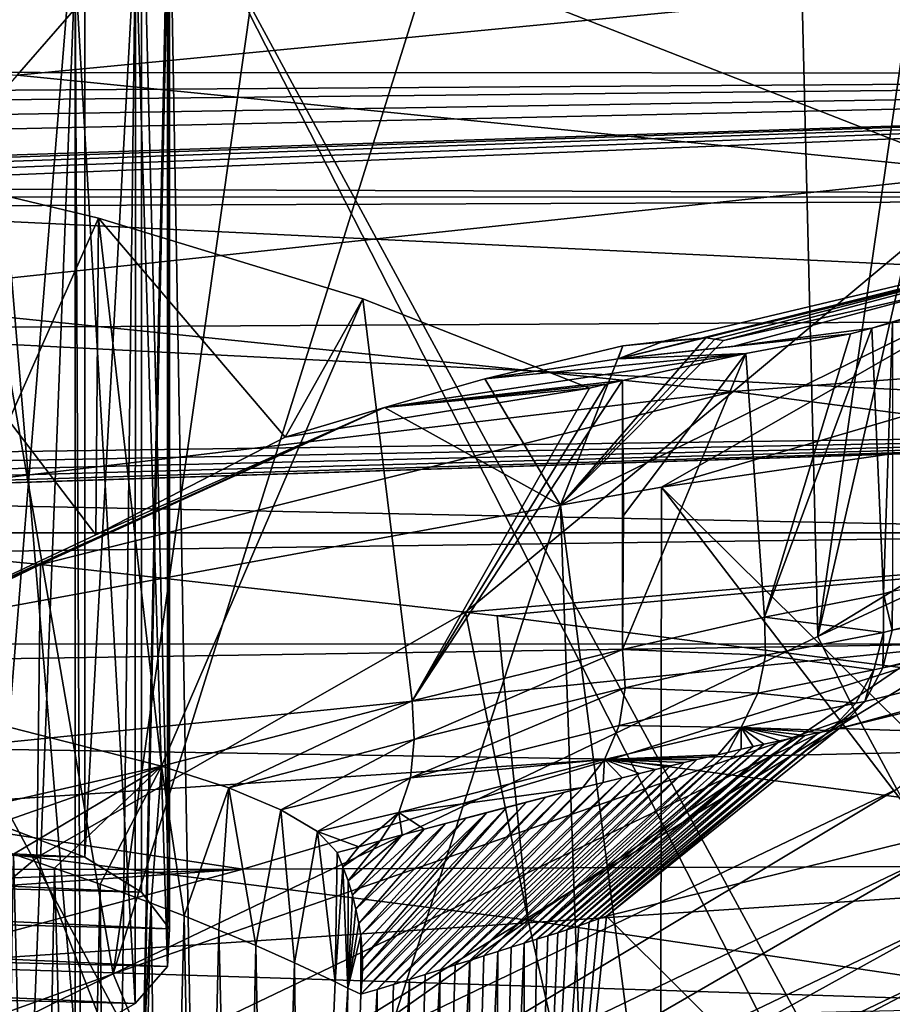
# Model space of a CAD drawing. Header units: metres. Extents: x -150 to 310, y -128 to 84.
# Tile 410 of 465: x 256.67 to 258.65, y 29.82 to 32.05. Entities that reach past the tile are written whole.
import ezdxf

# ---------------------------------------------------------------- set-up
doc = ezdxf.new("R2010")
doc.units = ezdxf.units.M
doc.layers.add('solid_26009703_SW0001_01', color=7, linetype='CONTINUOUS')

msp = doc.modelspace()

# ---------------------------------------------------------------- linework, layer by layer
at = {"layer": 'solid_26009703_SW0001_01'}
for points in [[(258.482086, 30.649908, 20), (259.217865, 35.738667, 20), (259.916565, 36.894657, 20)], [(258.482086, 30.649908, 20), (259.916565, 36.894657, 20), (259.997284, 31.571125, 20)], [(258.482086, 30.649908, 20), (258.382843, 34.672512, 20), (259.217865, 35.738667, 20)], [(256.882965, 29.884733, 20), (257.426453, 33.716602, 20), (258.382843, 34.672512, 20)], [(256.882965, 29.884733, 20), (258.382843, 34.672512, 20), (258.482086, 30.649908, 20)], [(256.882965, 29.884733, 20), (256.363159, 32.883347, 20), (257.426453, 33.716602, 20)], [(273.054352, 31.368559, 153.309128), (257.010559, 32.41946, 148.86351), (285.633423, 33.142666, 145.804123)], [(255.216049, 29.28145, 20), (256.363159, 32.883347, 20), (256.882965, 29.884733, 20)], [(256.62796, 30.221779, 147.293137), (256.627686, 32.654808, 147.867905), (256.818268, 32.582169, 148.175186)], [(236.491516, 32.621136, 121.817169), (237.731339, 31.926632, 119.154434), (263.508392, 32.621086, 121.816956)], [(245.377609, 32.015484, 119.473335), (263.508392, 32.621086, 121.816956), (237.731339, 31.926632, 119.154434)], [(254.622391, 32.015484, 119.473335), (263.508392, 32.621086, 121.816956), (245.377609, 32.015484, 119.473335)], [(253.940369, 31.931129, 119.170441), (262.268463, 31.926523, 119.154045), (263.508392, 32.621086, 121.816956)], [(254.622391, 32.015484, 119.473335), (253.940369, 31.931129, 119.170441), (263.508392, 32.621086, 121.816956)], [(256.62796, 30.221779, 147.293137), (256.818268, 32.582169, 148.175186), (256.81839, 30.149157, 147.600342)], [(256.81839, 30.149157, 147.600342), (256.818268, 32.582169, 148.175186), (256.94751, 32.502415, 148.512573)], [(256.81839, 30.149157, 147.600342), (256.94751, 32.502415, 148.512573), (256.94751, 30.069473, 147.937424)], [(257.010498, 29.986546, 148.288239), (256.94751, 32.502415, 148.512573), (257.010559, 32.41946, 148.86351)], [(256.94751, 30.069473, 147.937424), (256.94751, 32.502415, 148.512573), (257.010498, 29.986546, 148.288239)], [(256.665192, 31.923407, 238.463242), (257.099823, 32.423683, 237.122009), (254.444, 32.081604, 238.16832)], [(259.463348, 32.193455, 237.547653), (257.099823, 32.423683, 237.122009), (256.665192, 31.923407, 238.463242)], [(257.010559, 32.41946, 148.86351), (257.156219, 24.16629, 183.776871), (256.835052, 24.208948, 183.596405)], [(257.010559, 32.41946, 148.86351), (256.835052, 24.208948, 183.596405), (257.006409, 32.333958, 149.225204)], [(257.010498, 29.986546, 148.288239), (257.010559, 32.41946, 148.86351), (257.006409, 32.333958, 149.225204)], [(257.010559, 32.41946, 148.86351), (260.113007, 26.333973, 174.606918), (257.156219, 24.16629, 183.776871)], [(257.010559, 32.41946, 148.86351), (260.267944, 26.411697, 174.278122), (260.113007, 26.333973, 174.606918)], [(257.010559, 32.41946, 148.86351), (266.267944, 28.802444, 164.164551), (260.267944, 26.411697, 174.278122)], [(272.267944, 31.193192, 154.05098), (266.267944, 28.802444, 164.164551), (257.010559, 32.41946, 148.86351)], [(272.483063, 31.262924, 153.755997), (272.267944, 31.193192, 154.05098), (257.010559, 32.41946, 148.86351)], [(272.746033, 31.321512, 153.508148), (272.483063, 31.262924, 153.755997), (257.010559, 32.41946, 148.86351)], [(273.054352, 31.368559, 153.309128), (272.746033, 31.321512, 153.508148), (257.010559, 32.41946, 148.86351)], [(256.933167, 32.250122, 149.579849), (257.006409, 32.333958, 149.225204), (256.835052, 24.208948, 183.596405)], [(257.006409, 29.901009, 148.650085), (257.006409, 32.333958, 149.225204), (256.933167, 32.250122, 149.579849)], [(257.010498, 29.986546, 148.288239), (257.006409, 32.333958, 149.225204), (257.006409, 29.901009, 148.650085)], [(256.796539, 32.171997, 149.910355), (256.933167, 32.250122, 149.579849), (256.835052, 24.208948, 183.596405)], [(256.933105, 29.817146, 149.004852), (256.933167, 32.250122, 149.579849), (256.796539, 32.171997, 149.910355)], [(256.933105, 29.817146, 149.004852), (257.006409, 29.901009, 148.650085), (256.933167, 32.250122, 149.579849)], [(258.883972, 31.701975, 238.87619), (259.463348, 32.193455, 237.547653), (256.665192, 31.923407, 238.463242)], [(256.796539, 32.171997, 149.910355), (256.835052, 24.208948, 183.596405), (256.487549, 24.237047, 183.477539)], [(256.598053, 32.100166, 150.214218), (256.796539, 32.171997, 149.910355), (256.487549, 24.237047, 183.477539)], [(256.796539, 29.739042, 149.335251), (256.796539, 32.171997, 149.910355), (256.598053, 32.100166, 150.214218)], [(256.933105, 29.817146, 149.004852), (256.796539, 32.171997, 149.910355), (256.796539, 29.739042, 149.335251)], [(256.796539, 29.739042, 149.335251), (256.598053, 32.100166, 150.214218), (256.598236, 29.667276, 149.63884)], [(252.5, 31.709408, 118.397293), (255.649994, 31.709408, 118.397293), (262.268463, 31.926523, 119.154045)], [(252.5, 31.767073, 118.595306), (252.5, 31.709408, 118.397293), (262.268463, 31.926523, 119.154045)], [(252.5, 31.824177, 118.79348), (252.5, 31.767073, 118.595306), (262.268463, 31.926523, 119.154045)], [(253.227249, 31.866459, 118.941589), (252.5, 31.824177, 118.79348), (262.268463, 31.926523, 119.154045)], [(253.940369, 31.931129, 119.170441), (253.227249, 31.866459, 118.941589), (262.268463, 31.926523, 119.154045)], [(255.649994, 31.709408, 118.397293), (255.727646, 31.706539, 118.387482), (262.268463, 31.926523, 119.154045)], [(255.727646, 31.706539, 118.387482), (255.800064, 31.698095, 118.358688), (262.268463, 31.926523, 119.154045)], [(255.800064, 31.698095, 118.358688), (255.863083, 31.684402, 118.312073), (262.268463, 31.926523, 119.154045)], [(255.863083, 31.684402, 118.312073), (255.910278, 31.666889, 118.252602), (262.268463, 31.926523, 119.154045)], [(255.910278, 31.666889, 118.252602), (261.726715, 31.647177, 118.185898), (262.268463, 31.926523, 119.154045)], [(258.883972, 31.701975, 238.87619), (256.665192, 31.923407, 238.463242), (256.219482, 31.417496, 239.797455)], [(256.849274, 31.599306, 120.959908), (256.368622, 30.51491, 120.196709), (256.17157, 31.761906, 120.379105)], [(256.843353, 30.880463, 123.527596), (256.849274, 31.599306, 120.959908), (256.17157, 31.761906, 120.379105)], [(256.397827, 30.672058, 124.272003), (256.843353, 30.880463, 123.527596), (256.17157, 31.761906, 120.379105)], [(258.289825, 31.206028, 240.193741), (258.883972, 31.701975, 238.87619), (256.219482, 31.417496, 239.797455)], [(261.099487, 31.417391, 239.407166), (258.883972, 31.701975, 238.87619), (258.289825, 31.206028, 240.193741)], [(259.458557, 31.634647, 128.278214), (259.7099, 31.687027, 128.18071), (258.028717, 31.280218, 123.820633)], [(258.29245, 31.308563, 123.719711), (258.028717, 31.280218, 123.820633), (259.7099, 31.687027, 128.18071)], [(258.29245, 31.308563, 123.719711), (259.7099, 31.687027, 128.18071), (258.604858, 31.349627, 123.751083)], [(259.7099, 31.687027, 128.18071), (258.651306, 31.362104, 123.884834), (258.604858, 31.349627, 123.751083)], [(255.910278, 31.666889, 118.252602), (255.939865, 31.646519, 118.183701), (261.726715, 31.647177, 118.185898)], [(255.939865, 31.646519, 118.183701), (255.949997, 31.624529, 118.10955), (261.726715, 31.647177, 118.185898)], [(255.949997, 31.624529, 118.10955), (261.106964, 31.376841, 117.293686), (261.726715, 31.647177, 118.185898)], [(258.132446, 31.319828, 124.681427), (259.458557, 31.634647, 128.278214), (258.028717, 31.280218, 123.820633)], [(258.132446, 31.319828, 124.681427), (258.227997, 31.327274, 125.482361), (259.458557, 31.634647, 128.278214)], [(259.458557, 31.634647, 128.278214), (258.227997, 31.327274, 125.482361), (258.248322, 31.324137, 125.629089)], [(259.458557, 31.634647, 128.278214), (258.248322, 31.324137, 125.629089), (258.267944, 31.321594, 125.774094)], [(259.458557, 31.634647, 128.278214), (258.267944, 31.321594, 125.774094), (258.997742, 31.487143, 127.764839)], [(255.949997, 31.624529, 118.10955), (255.949997, 31.348009, 117.20089), (261.106964, 31.376841, 117.293686)], [(256.849274, 31.599306, 120.959908), (256.992371, 30.35578, 120.765114), (256.368622, 30.51491, 120.196709)], [(256.843353, 30.880463, 123.527596), (257.272949, 31.102152, 122.735725), (256.849274, 31.599306, 120.959908)], [(257.449249, 31.415821, 121.615311), (256.992371, 30.35578, 120.765114), (256.849274, 31.599306, 120.959908)], [(257.272949, 31.102152, 122.735725), (257.449249, 31.415821, 121.615311), (256.849274, 31.599306, 120.959908)], [(258.482086, 30.649908, 20), (259.997284, 31.571125, 20), (260.097198, 31.397619, 20.02235)], [(257.898254, 30.947905, 128.255234), (258.127258, 30.988379, 128.862793), (258.997742, 31.487143, 127.764839)], [(257.898254, 30.947905, 128.255234), (258.997742, 31.487143, 127.764839), (258.267944, 31.321594, 125.774094)], [(258.127258, 30.988379, 128.862793), (259.352814, 31.347755, 130.610214), (258.997742, 31.487143, 127.764839)], [(258.289825, 31.206028, 240.193741), (256.219482, 31.417496, 239.797455), (255.760406, 30.905994, 241.123901)], [(257.449249, 31.415821, 121.615311), (257.56134, 30.503792, 121.51313), (256.992371, 30.35578, 120.765114)], [(257.272949, 31.102152, 122.735725), (257.96402, 31.213549, 122.337822), (257.449249, 31.415821, 121.615311)], [(257.96402, 31.213549, 122.337822), (257.56134, 30.503792, 121.51313), (257.449249, 31.415821, 121.615311)], [(260.357086, 30.934246, 240.703278), (261.099487, 31.417391, 239.407166), (258.289825, 31.206028, 240.193741)], [(258.482086, 30.649908, 20), (260.097198, 31.397619, 20.02235), (258.570648, 30.471165, 20.02235)], [(258.570648, 30.471165, 20.02235), (260.097198, 31.397619, 20.02235), (258.661377, 30.303528, 20.088856)], [(255.949997, 31.348009, 117.20089), (260.419891, 31.121006, 116.485008), (261.106964, 31.376841, 117.293686)], [(255.949997, 31.348009, 117.20089), (255.949997, 31.059605, 116.295654), (260.419891, 31.121006, 116.485008)], [(258.127258, 30.988379, 128.862793), (259.709412, 31.217634, 133.04631), (259.352814, 31.347755, 130.610214)], [(258.29245, 31.308563, 123.719711), (258.604858, 31.349627, 123.751083), (258.556396, 31.336939, 123.618073)], [(258.604858, 31.349627, 123.751083), (258.631592, 30.746979, 123.65654), (258.36084, 30.693741, 122.968346)], [(258.556396, 31.336939, 123.618073), (258.604858, 31.349627, 123.751083), (258.36084, 30.693741, 122.968346)], [(258.604858, 31.349627, 123.751083), (258.651306, 31.362104, 123.884834), (258.631592, 30.746979, 123.65654)], [(258.651306, 31.362104, 123.884834), (258.651306, 30.752394, 123.714142), (258.631592, 30.746979, 123.65654)], [(258.248322, 31.324137, 125.629089), (258.227997, 31.327274, 125.482361), (257.898254, 30.947905, 128.255234)], [(258.227997, 31.327274, 125.482361), (258.039337, 31.309055, 124.612183), (257.898254, 30.947905, 128.255234)], [(258.248322, 31.324137, 125.629089), (257.898254, 30.947905, 128.255234), (258.267944, 31.321594, 125.774094)], [(258.028717, 31.280218, 123.820633), (258.556396, 31.336939, 123.618073), (258.318451, 31.291775, 123.043106)], [(258.29245, 31.308563, 123.719711), (258.556396, 31.336939, 123.618073), (258.028717, 31.280218, 123.820633)], [(258.132446, 31.319828, 124.681427), (258.039337, 31.309055, 124.612183), (258.227997, 31.327274, 125.482361)], [(258.318451, 31.291775, 123.043106), (258.556396, 31.336939, 123.618073), (258.36084, 30.693741, 122.968346)], [(258.028717, 31.280218, 123.820633), (257.726471, 31.234617, 123.692253), (258.039337, 31.309055, 124.612183)], [(258.039337, 31.309055, 124.612183), (257.726471, 31.234617, 123.692253), (257.898254, 30.947905, 128.255234)], [(258.132446, 31.319828, 124.681427), (258.028717, 31.280218, 123.820633), (258.039337, 31.309055, 124.612183)], [(257.498779, 31.169559, 123.179398), (258.318451, 31.291775, 123.043106), (258.038849, 31.230732, 122.475075)], [(257.726471, 31.234617, 123.692253), (258.318451, 31.291775, 123.043106), (257.498779, 31.169559, 123.179398)], [(258.028717, 31.280218, 123.820633), (258.318451, 31.291775, 123.043106), (257.726471, 31.234617, 123.692253)], [(258.318451, 31.291775, 123.043106), (258.038849, 30.620655, 122.304276), (258.040802, 30.924772, 122.392952)], [(258.318451, 31.291775, 123.043106), (258.36084, 30.693741, 122.968346), (258.038849, 30.620655, 122.304276)], [(258.318451, 31.291775, 123.043106), (258.040802, 30.924772, 122.392952), (258.038849, 31.230732, 122.475075)], [(257.726471, 31.234617, 123.692253), (257.498779, 31.169559, 123.179398), (257.898254, 30.947905, 128.255234)], [(257.498779, 31.169559, 123.179398), (258.038849, 31.230732, 122.475075), (258.00177, 31.222244, 122.406319)], [(258.038849, 31.230732, 122.475075), (258.038849, 30.620655, 122.304276), (257.56134, 30.503792, 121.51313)], [(258.00177, 31.222244, 122.406319), (258.038849, 31.230732, 122.475075), (257.56134, 30.503792, 121.51313)], [(258.038849, 31.230732, 122.475075), (258.040802, 30.924772, 122.392952), (258.038849, 30.620655, 122.304276)], [(257.498779, 31.169559, 123.179398), (257.96402, 31.213549, 122.337822), (257.272949, 31.102152, 122.735725)], [(257.498779, 31.169559, 123.179398), (258.00177, 31.222244, 122.406319), (257.96402, 31.213549, 122.337822)], [(258.00177, 31.222244, 122.406319), (257.56134, 30.503792, 121.51313), (257.96402, 31.213549, 122.337822)], [(258.127258, 30.988379, 128.862793), (259.709412, 29.422499, 132.543747), (259.709412, 31.217634, 133.04631)], [(256.717987, 30.813271, 241.297714), (258.289825, 31.206028, 240.193741), (255.760406, 30.905994, 241.123901)], [(256.717987, 30.813271, 241.297714), (257.682281, 30.705444, 241.499878), (258.289825, 31.206028, 240.193741)], [(260.357086, 30.934246, 240.703278), (258.289825, 31.206028, 240.193741), (257.682281, 30.705444, 241.499878)], [(257.498779, 31.169559, 123.179398), (256.843353, 30.880463, 123.527596), (256.397827, 30.672058, 124.272003)], [(257.498779, 31.169559, 123.179398), (256.397827, 30.672058, 124.272003), (256.415955, 30.675394, 124.319626)], [(257.498779, 31.169559, 123.179398), (256.415955, 30.675394, 124.319626), (257.898254, 30.947905, 128.255234)], [(257.498779, 31.169559, 123.179398), (257.272949, 31.102152, 122.735725), (256.843353, 30.880463, 123.527596)], [(255.649994, 30.966089, 116.010605), (259.676178, 30.885269, 115.76738), (260.419891, 31.121006, 116.485008)], [(255.727646, 30.969297, 116.020309), (255.649994, 30.966089, 116.010605), (260.419891, 31.121006, 116.485008)], [(255.800064, 30.978699, 116.048805), (255.727646, 30.969297, 116.020309), (260.419891, 31.121006, 116.485008)], [(255.862244, 30.993637, 116.094162), (255.800064, 30.978699, 116.048805), (260.419891, 31.121006, 116.485008)], [(255.909927, 31.01306, 116.153275), (255.862244, 30.993637, 116.094162), (260.419891, 31.121006, 116.485008)], [(255.939865, 31.035603, 116.22213), (255.909927, 31.01306, 116.153275), (260.419891, 31.121006, 116.485008)], [(255.949997, 31.059605, 116.295654), (255.939865, 31.035603, 116.22213), (260.419891, 31.121006, 116.485008)], [(260.273987, 31.064003, 128.057465), (258.651154, 30.664164, 123.721748), (258.651306, 30.752394, 123.714142)], [(260.273987, 31.064003, 128.057465), (260.252594, 30.97699, 128.072617), (258.651154, 30.664164, 123.721748)], [(257.898254, 30.947905, 128.255234), (258.124725, 29.197266, 128.354813), (258.127258, 30.988379, 128.862793)], [(258.127258, 30.988379, 128.862793), (258.124725, 29.197266, 128.354813), (259.359924, 29.379143, 131.621689)], [(258.127258, 30.988379, 128.862793), (259.359924, 29.379143, 131.621689), (259.709412, 29.422499, 132.543747)], [(255.649994, 30.966089, 116.010605), (240.323822, 30.885269, 115.76738), (259.676178, 30.885269, 115.76738)], [(260.252594, 30.97699, 128.072617), (258.629944, 30.578949, 123.736862), (258.651154, 30.664164, 123.721748)], [(260.252594, 30.97699, 128.072617), (260.210693, 30.899448, 128.094681), (258.629944, 30.578949, 123.736862)], [(257.898254, 30.947905, 128.255234), (256.415955, 30.675394, 124.319626), (257.286041, 29.058058, 126.132187)], [(257.898254, 30.947905, 128.255234), (257.286041, 29.058058, 126.132187), (257.960815, 29.170128, 127.920464)], [(257.898254, 30.947905, 128.255234), (257.960815, 29.170128, 127.920464), (258.124725, 29.197266, 128.354813)], [(257.754486, 30.696787, 241.516113), (260.357086, 30.934246, 240.703278), (257.682281, 30.705444, 241.499878)], [(257.754486, 30.696787, 241.516113), (258.670074, 30.579916, 241.735275), (260.357086, 30.934246, 240.703278)], [(255.592606, 30.268791, 242.721451), (256.717987, 30.813271, 241.297714), (255.760406, 30.905994, 241.123901)], [(260.210693, 30.899448, 128.094681), (258.530792, 30.440907, 123.783401), (258.588837, 30.502787, 123.758064)], [(260.210693, 30.899448, 128.094681), (260.1539, 30.838484, 128.122604), (258.530792, 30.440907, 123.783401)], [(260.210693, 30.899448, 128.094681), (258.588837, 30.502787, 123.758064), (258.629944, 30.578949, 123.736862)], [(241.15773, 30.631981, 115.105293), (259.676178, 30.885269, 115.76738), (240.323822, 30.885269, 115.76738)], [(241.15773, 30.631981, 115.105293), (258.846863, 30.63328, 115.108299), (259.676178, 30.885269, 115.76738)], [(260.1539, 30.838484, 128.122604), (259.588379, 30.406532, 128.188644), (258.530792, 30.440907, 123.783401)], [(255.592606, 30.268791, 242.721451), (256.709229, 30.148329, 242.946579), (256.717987, 30.813271, 241.297714)], [(256.709229, 30.148329, 242.946579), (257.682281, 30.705444, 241.499878), (256.717987, 30.813271, 241.297714)], [(258.630981, 30.659128, 123.663498), (258.36084, 30.693741, 122.968346), (258.631592, 30.746979, 123.65654)], [(258.651154, 30.664164, 123.721748), (258.630981, 30.659128, 123.663498), (258.631592, 30.746979, 123.65654)], [(258.651154, 30.664164, 123.721748), (258.631592, 30.746979, 123.65654), (258.651306, 30.752394, 123.714142)], [(256.709229, 30.148329, 242.946579), (257.824768, 30.006001, 243.212646), (257.682281, 30.705444, 241.499878)], [(257.824768, 30.006001, 243.212646), (257.754486, 30.696787, 241.516113), (257.682281, 30.705444, 241.499878)], [(257.824768, 30.006001, 243.212646), (258.670074, 30.579916, 241.735275), (257.754486, 30.696787, 241.516113)], [(256.415955, 30.675394, 124.319626), (256.552765, 28.934647, 124.188507), (257.286041, 29.058058, 126.132187)], [(258.363525, 30.607319, 122.976532), (258.038849, 30.620655, 122.304276), (258.36084, 30.693741, 122.968346)], [(258.363525, 30.607319, 122.976532), (258.36084, 30.693741, 122.968346), (258.630981, 30.659128, 123.663498)], [(256.882965, 29.884733, 20), (258.482086, 30.649908, 20), (258.570648, 30.471165, 20.02235)], [(258.363525, 30.607319, 122.976532), (258.630981, 30.659128, 123.663498), (258.609406, 30.574316, 123.677498)], [(258.629944, 30.578949, 123.736862), (258.609406, 30.574316, 123.677498), (258.630981, 30.659128, 123.663498)], [(258.651154, 30.664164, 123.721748), (258.629944, 30.578949, 123.736862), (258.630981, 30.659128, 123.663498)], [(243.48671, 30.39809, 114.610138), (258.846863, 30.63328, 115.108299), (241.15773, 30.631981, 115.105293)], [(256.501648, 30.395742, 114.605568), (258.846863, 30.63328, 115.108299), (243.48671, 30.39809, 114.610138)], [(256.501648, 30.395742, 114.605568), (258.014282, 30.371899, 114.559555), (258.846863, 30.63328, 115.108299)], [(258.846863, 30.63328, 115.108299), (258.014282, 30.371899, 114.559555), (260.359131, 30.423439, 114.659912)], [(257.56134, 30.503792, 121.51313), (258.038849, 30.620655, 122.304276), (257.565948, 30.41626, 121.514)], [(258.038849, 30.620655, 122.304276), (258.044739, 30.533354, 122.313515), (257.565948, 30.41626, 121.514)], [(258.363525, 30.607319, 122.976532), (258.044739, 30.533354, 122.313515), (258.038849, 30.620655, 122.304276)], [(258.345642, 30.521107, 122.993729), (258.044739, 30.533354, 122.313515), (258.363525, 30.607319, 122.976532)], [(258.345642, 30.521107, 122.993729), (258.363525, 30.607319, 122.976532), (258.609406, 30.574316, 123.677498)], [(257.824768, 30.006001, 243.212646), (258.939087, 29.841827, 243.519653), (258.670074, 30.579916, 241.735275)], [(258.345642, 30.521107, 122.993729), (258.609406, 30.574316, 123.677498), (258.568207, 30.498482, 123.697639)], [(258.588837, 30.502787, 123.758064), (258.568207, 30.498482, 123.697639), (258.609406, 30.574316, 123.677498)], [(258.629944, 30.578949, 123.736862), (258.588837, 30.502787, 123.758064), (258.609406, 30.574316, 123.677498)], [(258.044739, 30.533354, 122.313515), (257.55777, 30.329378, 121.536247), (257.565948, 30.41626, 121.514)], [(258.044739, 30.533354, 122.313515), (258.030914, 30.448143, 122.332901), (257.55777, 30.329378, 121.536247)], [(258.345642, 30.521107, 122.993729), (258.030914, 30.448143, 122.332901), (258.044739, 30.533354, 122.313515)], [(258.307953, 30.443615, 123.018646), (258.030914, 30.448143, 122.332901), (258.345642, 30.521107, 122.993729)], [(258.307953, 30.443615, 123.018646), (258.345642, 30.521107, 122.993729), (258.568207, 30.498482, 123.697639)], [(256.433777, 30.226992, 121.225143), (256.368622, 30.51491, 120.196709), (256.992371, 30.35578, 120.765114)], [(257.56134, 30.503792, 121.51313), (257.145172, 30.306253, 120.942024), (256.992371, 30.35578, 120.765114)], [(257.56134, 30.503792, 121.51313), (257.565948, 30.41626, 121.514), (257.145172, 30.306253, 120.942024)], [(258.307953, 30.443615, 123.018646), (258.568207, 30.498482, 123.697639), (258.510376, 30.436781, 123.722473)], [(258.588837, 30.502787, 123.758064), (258.510376, 30.436781, 123.722473), (258.568207, 30.498482, 123.697639)], [(258.588837, 30.502787, 123.758064), (258.530792, 30.440907, 123.783401), (258.510376, 30.436781, 123.722473)], [(256.882965, 29.884733, 20), (258.570648, 30.471165, 20.02235), (256.9599, 29.700359, 20.02235)], [(256.9599, 29.700359, 20.02235), (258.570648, 30.471165, 20.02235), (257.033569, 29.524565, 20.088856)], [(258.570648, 30.471165, 20.02235), (258.661377, 30.303528, 20.088856), (257.033569, 29.524565, 20.088856)], [(258.030914, 30.448143, 122.332901), (257.998199, 30.370951, 122.361176), (257.55777, 30.329378, 121.536247)], [(258.484711, 30.431784, 123.647034), (257.984314, 30.009039, 123.904144), (257.96347, 30.00182, 123.847969)], [(258.452393, 30.42528, 123.555069), (258.484711, 30.431784, 123.647034), (257.96347, 30.00182, 123.847969)], [(258.510376, 30.436781, 123.722473), (258.455444, 30.391201, 123.747406), (257.984314, 30.009039, 123.904144)], [(258.484711, 30.431784, 123.647034), (258.510376, 30.436781, 123.722473), (257.984314, 30.009039, 123.904144)], [(258.307953, 30.443615, 123.018646), (257.998199, 30.370951, 122.361176), (258.030914, 30.448143, 122.332901)], [(258.307953, 30.443615, 123.018646), (258.255188, 30.381779, 123.049255), (257.998199, 30.370951, 122.361176)], [(258.530792, 30.440907, 123.783401), (258.002472, 30.015446, 123.953011), (258.455444, 30.391201, 123.747406)], [(258.530792, 30.440907, 123.783401), (259.588379, 30.406532, 128.188644), (258.002472, 30.015446, 123.953011)], [(258.307953, 30.443615, 123.018646), (258.277924, 30.387054, 123.103439), (258.255188, 30.381779, 123.049255)], [(258.307953, 30.443615, 123.018646), (258.307983, 30.393944, 123.176567), (258.277924, 30.387054, 123.103439)], [(258.307953, 30.443615, 123.018646), (258.510376, 30.436781, 123.722473), (258.484711, 30.431784, 123.647034)], [(258.307953, 30.443615, 123.018646), (258.484711, 30.431784, 123.647034), (258.452393, 30.42528, 123.555069)], [(258.307953, 30.443615, 123.018646), (258.452393, 30.42528, 123.555069), (258.4263, 30.419868, 123.48288)], [(258.307953, 30.443615, 123.018646), (258.4263, 30.419868, 123.48288), (258.395691, 30.41337, 123.400558)], [(258.307953, 30.443615, 123.018646), (258.395691, 30.41337, 123.400558), (258.359741, 30.40554, 123.306702)], [(258.307953, 30.443615, 123.018646), (258.359741, 30.40554, 123.306702), (258.335175, 30.400076, 123.244186)], [(258.307953, 30.443615, 123.018646), (258.335175, 30.400076, 123.244186), (258.307983, 30.393944, 123.176567)], [(258.530792, 30.440907, 123.783401), (258.455444, 30.391201, 123.747406), (258.510376, 30.436781, 123.722473)], [(257.565948, 30.41626, 121.514), (257.263184, 30.256477, 121.11982), (257.145172, 30.306253, 120.942024)], [(257.565948, 30.41626, 121.514), (257.55777, 30.329378, 121.536247), (257.263184, 30.256477, 121.11982)], [(258.359741, 30.40554, 123.306702), (257.869324, 29.970634, 123.59465), (257.844727, 29.962963, 123.52858)], [(258.335175, 30.400076, 123.244186), (258.359741, 30.40554, 123.306702), (257.844727, 29.962963, 123.52858)], [(258.395691, 30.41337, 123.400558), (257.891754, 29.97781, 123.654922), (257.869324, 29.970634, 123.59465)], [(258.359741, 30.40554, 123.306702), (258.395691, 30.41337, 123.400558), (257.869324, 29.970634, 123.59465)], [(258.395691, 30.41337, 123.400558), (257.912201, 29.984499, 123.709946), (257.891754, 29.97781, 123.654922)], [(258.4263, 30.419868, 123.48288), (257.939575, 29.993647, 123.783646), (257.912201, 29.984499, 123.709946)], [(258.395691, 30.41337, 123.400558), (258.4263, 30.419868, 123.48288), (257.912201, 29.984499, 123.709946)], [(258.452393, 30.42528, 123.555069), (257.96347, 30.00182, 123.847969), (257.939575, 29.993647, 123.783646)], [(258.4263, 30.419868, 123.48288), (258.452393, 30.42528, 123.555069), (257.939575, 29.993647, 123.783646)], [(259.588379, 30.406532, 128.188644), (259.458313, 28.566254, 127.427101), (258.002472, 30.015446, 123.953011)], [(258.014282, 30.371899, 114.559555), (259.820282, 30.132776, 114.132843), (260.359131, 30.423439, 114.659912)], [(256.282501, 30.256834, 114.346832), (258.014282, 30.371899, 114.559555), (256.501648, 30.395742, 114.605568)], [(258.255188, 30.381779, 123.049255), (257.786041, 29.944757, 123.375374), (257.755524, 29.935194, 123.298836)], [(258.207642, 30.370583, 122.938873), (258.255188, 30.381779, 123.049255), (257.755524, 29.935194, 123.298836)], [(258.277924, 30.387054, 123.103439), (257.815765, 29.954014, 123.451965), (257.786041, 29.944757, 123.375374)], [(258.255188, 30.381779, 123.049255), (258.277924, 30.387054, 123.103439), (257.786041, 29.944757, 123.375374)], [(258.335175, 30.400076, 123.244186), (257.844727, 29.962963, 123.52858), (257.815765, 29.954014, 123.451965)], [(258.307983, 30.393944, 123.176567), (258.335175, 30.400076, 123.244186), (257.815765, 29.954014, 123.451965)], [(258.277924, 30.387054, 123.103439), (258.307983, 30.393944, 123.176567), (257.815765, 29.954014, 123.451965)], [(258.455444, 30.391201, 123.747406), (258.002472, 30.015446, 123.953011), (257.984314, 30.009039, 123.904144)], [(258.207642, 30.370583, 122.938873), (257.998199, 30.370951, 122.361176), (258.255188, 30.381779, 123.049255)], [(256.282501, 30.256834, 114.346832), (257.177429, 30.121887, 114.114746), (258.014282, 30.371899, 114.559555)], [(258.014282, 30.371899, 114.559555), (257.177429, 30.121887, 114.114746), (259.820282, 30.132776, 114.132843)], [(257.998199, 30.370951, 122.361176), (257.530823, 30.250244, 121.569679), (257.55777, 30.329378, 121.536247)], [(257.998199, 30.370951, 122.361176), (257.949005, 30.307028, 122.396324), (257.530823, 30.250244, 121.569679)], [(258.178711, 30.363682, 122.873589), (257.724182, 29.925327, 123.222343), (257.692047, 29.915125, 123.145897)], [(258.147522, 30.356163, 122.804588), (258.178711, 30.363682, 122.873589), (257.692047, 29.915125, 123.145897)], [(258.207642, 30.370583, 122.938873), (257.755524, 29.935194, 123.298836), (257.724182, 29.925327, 123.222343)], [(258.178711, 30.363682, 122.873589), (258.207642, 30.370583, 122.938873), (257.724182, 29.925327, 123.222343)], [(257.99527, 30.318649, 122.487137), (257.949005, 30.307028, 122.396324), (257.998199, 30.370951, 122.361176)], [(257.99527, 30.318649, 122.487137), (257.998199, 30.370951, 122.361176), (258.037964, 30.329288, 122.573166)], [(258.178711, 30.363682, 122.873589), (257.998199, 30.370951, 122.361176), (258.207642, 30.370583, 122.938873)], [(258.147522, 30.356163, 122.804588), (257.998199, 30.370951, 122.361176), (258.178711, 30.363682, 122.873589)], [(258.113831, 30.347971, 122.731674), (257.998199, 30.370951, 122.361176), (258.147522, 30.356163, 122.804588)], [(258.077393, 30.339035, 122.654602), (257.998199, 30.370951, 122.361176), (258.113831, 30.347971, 122.731674)], [(258.037964, 30.329288, 122.573166), (257.998199, 30.370951, 122.361176), (258.077393, 30.339035, 122.654602)], [(256.535645, 30.195456, 121.337784), (256.433777, 30.226992, 121.225143), (256.992371, 30.35578, 120.765114)], [(256.656921, 30.156157, 121.478157), (256.535645, 30.195456, 121.337784), (256.992371, 30.35578, 120.765114)], [(256.749939, 30.124613, 121.590836), (256.656921, 30.156157, 121.478157), (256.992371, 30.35578, 120.765114)], [(256.853668, 30.087889, 121.722015), (256.749939, 30.124613, 121.590836), (256.992371, 30.35578, 120.765114)], [(256.968811, 30.045021, 121.87513), (256.853668, 30.087889, 121.722015), (256.992371, 30.35578, 120.765114)], [(257.04361, 30.015873, 121.979248), (256.968811, 30.045021, 121.87513), (256.992371, 30.35578, 120.765114)], [(257.04361, 30.015873, 121.979248), (256.992371, 30.35578, 120.765114), (257.145172, 30.306253, 120.942024)], [(258.077393, 30.339035, 122.654602), (257.625336, 29.893826, 122.993217), (257.59079, 29.882874, 122.917076)], [(258.037964, 30.329288, 122.573166), (258.077393, 30.339035, 122.654602), (257.59079, 29.882874, 122.917076)], [(258.113831, 30.347971, 122.731674), (257.659088, 29.9046, 123.069504), (257.625336, 29.893826, 122.993217)], [(258.077393, 30.339035, 122.654602), (258.113831, 30.347971, 122.731674), (257.625336, 29.893826, 122.993217)], [(258.147522, 30.356163, 122.804588), (257.692047, 29.915125, 123.145897), (257.659088, 29.9046, 123.069504)], [(258.113831, 30.347971, 122.731674), (258.147522, 30.356163, 122.804588), (257.659088, 29.9046, 123.069504)], [(257.55777, 30.329378, 121.536247), (257.346832, 30.207285, 121.295532), (257.263184, 30.256477, 121.11982)], [(257.55777, 30.329378, 121.536247), (257.530823, 30.250244, 121.569679), (257.346832, 30.207285, 121.295532)], [(257.99527, 30.318649, 122.487137), (257.519287, 29.860449, 122.765266), (257.949005, 30.307028, 122.396324)], [(257.99527, 30.318649, 122.487137), (257.55542, 29.871759, 122.841095), (257.519287, 29.860449, 122.765266)], [(258.037964, 30.329288, 122.573166), (257.59079, 29.882874, 122.917076), (257.55542, 29.871759, 122.841095)], [(257.99527, 30.318649, 122.487137), (258.037964, 30.329288, 122.573166), (257.55542, 29.871759, 122.841095)], [(253.436493, 30.230928, 147.254425), (253.6884, 30.292856, 146.992462), (256.81839, 30.149157, 147.600342)], [(253.6884, 30.292856, 146.992462), (256.62796, 30.221779, 147.293137), (256.81839, 30.149157, 147.600342)], [(257.033569, 29.524565, 20.088856), (258.661377, 30.303528, 20.088856), (257.09967, 29.366865, 20.196175)], [(257.122803, 29.983805, 122.093796), (257.04361, 30.015873, 121.979248), (257.145172, 30.306253, 120.942024)], [(258.661377, 30.303528, 20.088856), (258.742767, 30.153145, 20.196175), (257.09967, 29.366865, 20.196175)], [(257.20639, 29.948486, 122.219955), (257.122803, 29.983805, 122.093796), (257.145172, 30.306253, 120.942024)], [(257.20639, 29.948486, 122.219955), (257.145172, 30.306253, 120.942024), (257.263184, 30.256477, 121.11982)], [(257.907227, 30.29645, 122.316467), (257.444763, 29.83811, 122.614212), (257.864563, 30.285538, 122.236984)], [(257.4823, 29.848948, 122.689598), (257.444763, 29.83811, 122.614212), (257.907227, 30.29645, 122.316467)], [(257.4823, 29.848948, 122.689598), (257.907227, 30.29645, 122.316467), (257.949005, 30.307028, 122.396324)], [(257.519287, 29.860449, 122.765266), (257.4823, 29.848948, 122.689598), (257.949005, 30.307028, 122.396324)], [(257.58844, 30.212889, 121.765419), (257.530823, 30.250244, 121.569679), (257.949005, 30.307028, 122.396324)], [(257.637177, 30.225922, 121.843796), (257.58844, 30.212889, 121.765419), (257.949005, 30.307028, 122.396324)], [(257.685089, 30.238655, 121.922768), (257.637177, 30.225922, 121.843796), (257.949005, 30.307028, 122.396324)], [(257.907227, 30.29645, 122.316467), (257.685089, 30.238655, 121.922768), (257.949005, 30.307028, 122.396324)], [(257.907227, 30.29645, 122.316467), (257.731293, 30.250853, 122.000771), (257.685089, 30.238655, 121.922768)], [(257.907227, 30.29645, 122.316467), (257.864563, 30.285538, 122.236984), (257.731293, 30.250853, 122.000771)], [(258.17514, 29.371799, 94.679619), (260.056976, 30.305199, 94.686356), (258.439636, 29.470068, 113.185104)], [(259.768616, 30.193211, 76.236839), (260.056976, 30.305199, 94.686356), (258.17514, 29.371799, 94.679619)], [(260.056976, 30.305199, 94.686356), (259.281067, 29.862543, 113.175362), (258.439636, 29.470068, 113.185104)], [(257.864563, 30.285538, 122.236984), (257.444763, 29.83811, 122.614212), (257.447388, 29.864878, 122.518593)], [(257.864563, 30.285538, 122.236984), (257.447388, 29.864878, 122.518593), (257.821014, 30.274298, 122.157867)], [(257.821014, 30.274298, 122.157867), (257.447388, 29.864878, 122.518593), (257.448669, 29.891653, 122.422958)], [(257.821014, 30.274298, 122.157867), (257.448669, 29.891653, 122.422958), (257.776611, 30.262735, 122.079147)], [(257.864563, 30.285538, 122.236984), (257.821014, 30.274298, 122.157867), (257.731293, 30.250853, 122.000771)], [(257.821014, 30.274298, 122.157867), (257.776611, 30.262735, 122.079147), (257.731293, 30.250853, 122.000771)], [(255.997574, 29.548815, 244.444519), (256.709229, 30.148329, 242.946579), (255.592606, 30.268791, 242.721451)], [(256.030212, 30.121315, 114.113792), (257.177429, 30.121887, 114.114746), (256.282501, 30.256834, 114.346832)], [(257.294281, 29.909542, 122.359055), (257.20639, 29.948486, 122.219955), (257.263184, 30.256477, 121.11982)], [(257.294281, 29.909542, 122.359055), (257.263184, 30.256477, 121.11982), (257.346832, 30.207285, 121.295532)], [(257.530823, 30.250244, 121.569679), (257.440247, 30.17284, 121.538124), (257.346832, 30.207285, 121.295532)], [(257.530823, 30.250244, 121.569679), (257.488556, 30.185955, 121.610497), (257.440247, 30.17284, 121.538124)], [(257.731293, 30.250853, 122.000771), (257.447296, 29.945225, 122.231606), (257.44458, 29.972027, 122.135864)], [(257.731293, 30.250853, 122.000771), (257.44458, 29.972027, 122.135864), (257.685089, 30.238655, 121.922768)], [(257.731293, 30.250853, 122.000771), (257.448669, 29.918436, 122.327293), (257.447296, 29.945225, 122.231606)], [(257.776611, 30.262735, 122.079147), (257.448669, 29.891653, 122.422958), (257.448669, 29.918436, 122.327293)], [(257.776611, 30.262735, 122.079147), (257.448669, 29.918436, 122.327293), (257.731293, 30.250853, 122.000771)], [(257.538879, 30.199566, 121.687668), (257.488556, 30.185955, 121.610497), (257.530823, 30.250244, 121.569679)], [(257.58844, 30.212889, 121.765419), (257.538879, 30.199566, 121.687668), (257.530823, 30.250244, 121.569679)], [(253.238174, 30.159163, 147.558014), (253.436493, 30.230928, 147.254425), (256.94751, 30.069473, 147.937424)], [(253.436493, 30.230928, 147.254425), (256.81839, 30.149157, 147.600342), (256.94751, 30.069473, 147.937424)], [(257.637177, 30.225922, 121.843796), (257.440491, 29.99884, 122.040092), (257.43396, 30.031012, 121.925171)], [(257.637177, 30.225922, 121.843796), (257.43396, 30.031012, 121.925171), (257.58844, 30.212889, 121.765419)], [(257.685089, 30.238655, 121.922768), (257.44458, 29.972027, 122.135864), (257.440491, 29.99884, 122.040092)], [(257.685089, 30.238655, 121.922768), (257.440491, 29.99884, 122.040092), (257.637177, 30.225922, 121.843796)], [(257.386383, 29.866568, 122.512566), (257.294281, 29.909542, 122.359055), (257.346832, 30.207285, 121.295532)], [(257.386383, 29.866568, 122.512566), (257.346832, 30.207285, 121.295532), (257.391235, 30.159479, 121.466293)], [(257.440247, 30.17284, 121.538124), (257.391235, 30.159479, 121.466293), (257.346832, 30.207285, 121.295532)], [(257.58844, 30.212889, 121.765419), (257.43396, 30.031012, 121.925171), (257.425781, 30.063156, 121.810349)], [(257.58844, 30.212889, 121.765419), (257.425781, 30.063156, 121.810349), (257.538879, 30.199566, 121.687668)], [(257.488556, 30.185955, 121.610497), (257.415955, 30.095282, 121.695602), (257.404449, 30.127388, 121.580917)], [(257.488556, 30.185955, 121.610497), (257.404449, 30.127388, 121.580917), (257.440247, 30.17284, 121.538124)], [(257.538879, 30.199566, 121.687668), (257.425781, 30.063156, 121.810349), (257.415955, 30.095282, 121.695602)], [(257.538879, 30.199566, 121.687668), (257.415955, 30.095282, 121.695602), (257.488556, 30.185955, 121.610497)], [(257.939026, 29.292652, 76.233223), (259.768616, 30.193211, 76.236839), (258.17514, 29.371799, 94.679619)], [(259.481018, 30.082802, 57.781082), (259.768616, 30.193211, 76.236839), (257.939026, 29.292652, 76.233223)], [(253.101624, 30.081059, 147.888428), (253.238174, 30.159163, 147.558014), (257.010498, 29.986546, 148.288239)], [(253.238174, 30.159163, 147.558014), (256.94751, 30.069473, 147.937424), (257.010498, 29.986546, 148.288239)], [(257.404449, 30.127388, 121.580917), (257.386383, 29.866568, 122.512566), (257.391235, 30.159479, 121.466293)], [(257.440247, 30.17284, 121.538124), (257.404449, 30.127388, 121.580917), (257.391235, 30.159479, 121.466293)], [(255.997574, 29.548815, 244.444519), (256.994751, 29.418768, 244.686554), (256.709229, 30.148329, 242.946579)], [(256.711304, 28.043709, 121.020454), (256.625427, 28.02693, 120.90519), (256.656921, 30.156157, 121.478157)], [(256.711304, 28.043709, 121.020454), (256.656921, 30.156157, 121.478157), (256.749939, 30.124613, 121.590836)], [(256.994751, 29.418768, 244.686554), (257.824768, 30.006001, 243.212646), (256.709229, 30.148329, 242.946579)], [(257.09967, 29.366865, 20.196175), (258.742767, 30.153145, 20.196175), (257.154846, 29.235193, 20.338907)], [(258.742767, 30.153145, 20.196175), (258.810699, 30.027586, 20.338907), (257.154846, 29.235193, 20.338907)], [(255.835892, 30.028971, 113.964394), (256.362122, 29.903591, 113.772224), (257.177429, 30.121887, 114.114746)], [(255.835892, 30.028971, 113.964394), (257.177429, 30.121887, 114.114746), (255.93454, 30.074806, 114.037666)], [(255.93454, 30.074806, 114.037666), (257.177429, 30.121887, 114.114746), (256.030212, 30.121315, 114.113792)], [(256.362122, 29.903591, 113.772224), (259.180298, 29.813652, 113.64119), (259.820282, 30.132776, 114.132843)], [(257.177429, 30.121887, 114.114746), (256.362122, 29.903591, 113.772224), (259.820282, 30.132776, 114.132843)], [(256.8078, 28.062572, 121.154945), (256.711304, 28.043709, 121.020454), (256.749939, 30.124613, 121.590836)], [(256.8078, 28.062572, 121.154945), (256.749939, 30.124613, 121.590836), (256.853668, 30.087889, 121.722015)], [(257.404449, 30.127388, 121.580917), (257.415619, 29.852348, 122.563354), (257.386383, 29.866568, 122.512566)], [(257.404449, 30.127388, 121.580917), (257.415955, 30.095282, 121.695602), (257.415619, 29.852348, 122.563354)], [(257.415955, 30.095282, 121.695602), (257.425781, 30.063156, 121.810349), (257.415619, 29.852348, 122.563354)], [(253.02832, 29.997196, 148.243179), (253.101624, 30.081059, 147.888428), (257.006409, 29.901009, 148.650085)], [(253.101624, 30.081059, 147.888428), (257.010498, 29.986546, 148.288239), (257.006409, 29.901009, 148.650085)], [(256.869568, 28.074644, 121.244057), (256.8078, 28.062572, 121.154945), (256.853668, 30.087889, 121.722015)], [(256.869568, 28.074644, 121.244057), (256.853668, 30.087889, 121.722015), (256.968811, 30.045021, 121.87513)], [(257.703705, 29.214632, 57.779972), (259.481018, 30.082802, 57.781082), (257.939026, 29.292652, 76.233223)], [(259.19165, 29.967505, 39.326572), (259.481018, 30.082802, 57.781082), (257.703705, 29.214632, 57.779972)], [(257.425781, 30.063156, 121.810349), (257.43396, 30.031012, 121.925171), (257.415619, 29.852348, 122.563354)], [(256.91571, 28.083649, 121.312225), (256.869568, 28.074644, 121.244057), (256.968811, 30.045021, 121.87513)], [(256.994415, 28.098961, 121.431854), (256.91571, 28.083649, 121.312225), (256.968811, 30.045021, 121.87513)], [(256.994415, 28.098961, 121.431854), (256.968811, 30.045021, 121.87513), (257.04361, 30.015873, 121.979248)], [(257.154846, 29.235193, 20.338907), (258.810699, 30.027586, 20.338907), (257.19635, 29.136175, 20.509871)], [(258.810699, 30.027586, 20.338907), (258.861816, 29.933163, 20.509871), (257.19635, 29.136175, 20.509871)], [(257.43396, 30.031012, 121.925171), (257.440491, 29.99884, 122.040092), (257.415619, 29.852348, 122.563354)], [(257.078705, 28.115271, 121.565025), (256.994415, 28.098961, 121.431854), (257.04361, 30.015873, 121.979248)], [(256.994751, 29.418768, 244.686554), (257.990814, 29.268759, 244.96582), (257.824768, 30.006001, 243.212646)], [(257.078705, 28.115271, 121.565025), (257.04361, 30.015873, 121.979248), (257.122803, 29.983805, 122.093796)], [(257.815826, 28.243805, 123.059242), (257.984314, 30.009039, 123.904144), (258.002472, 30.015446, 123.953011)], [(259.458313, 28.566254, 127.427101), (257.815826, 28.243805, 123.059242), (258.002472, 30.015446, 123.953011)], [(257.815826, 28.243805, 123.059242), (257.96347, 30.00182, 123.847969), (257.984314, 30.009039, 123.904144)], [(257.990814, 29.268759, 244.96582), (258.939087, 29.841827, 243.519653), (257.824768, 30.006001, 243.212646)], [(256.933105, 29.817146, 149.004852), (253.024231, 29.911661, 148.605026), (253.02832, 29.997196, 148.243179)], [(256.933105, 29.817146, 149.004852), (253.02832, 29.997196, 148.243179), (257.006409, 29.901009, 148.650085)], [(257.168732, 28.132524, 121.713486), (257.078705, 28.115271, 121.565025), (257.122803, 29.983805, 122.093796)], [(257.168732, 28.132524, 121.713486), (257.122803, 29.983805, 122.093796), (257.20639, 29.948486, 122.219955)], [(257.440491, 29.99884, 122.040092), (257.44458, 29.972027, 122.135864), (257.415619, 29.852348, 122.563354)], [(257.815826, 28.243805, 123.059242), (257.939575, 29.993647, 123.783646), (257.96347, 30.00182, 123.847969)], [(257.815826, 28.243805, 123.059242), (257.912201, 29.984499, 123.709946), (257.939575, 29.993647, 123.783646)], [(257.815826, 28.243805, 123.059242), (257.891754, 29.97781, 123.654922), (257.912201, 29.984499, 123.709946)], [(257.44458, 29.972027, 122.135864), (257.444763, 29.83811, 122.614212), (257.415619, 29.852348, 122.563354)], [(257.44458, 29.972027, 122.135864), (257.447296, 29.945225, 122.231606), (257.444763, 29.83811, 122.614212)], [(257.466583, 29.133116, 39.32494), (258.716522, 29.754807, 20.897499), (259.19165, 29.967505, 39.326572)], [(257.466583, 29.133116, 39.32494), (259.19165, 29.967505, 39.326572), (257.703705, 29.214632, 57.779972)], [(257.815826, 28.243805, 123.059242), (257.815765, 29.954014, 123.451965), (257.844727, 29.962963, 123.52858)], [(257.815826, 28.243805, 123.059242), (257.869324, 29.970634, 123.59465), (257.891754, 29.97781, 123.654922)], [(257.815826, 28.243805, 123.059242), (257.844727, 29.962963, 123.52858), (257.869324, 29.970634, 123.59465)], [(257.23999, 28.146034, 121.836052), (257.168732, 28.132524, 121.713486), (257.20639, 29.948486, 122.219955)], [(257.23999, 28.146034, 121.836052), (257.20639, 29.948486, 122.219955), (257.294281, 29.909542, 122.359055)], [(257.447296, 29.945225, 122.231606), (257.447388, 29.864878, 122.518593), (257.444763, 29.83811, 122.614212)], [(257.447296, 29.945225, 122.231606), (257.448669, 29.918436, 122.327293), (257.447388, 29.864878, 122.518593)], [(257.675354, 28.222973, 122.710884), (257.724182, 29.925327, 123.222343), (257.755524, 29.935194, 123.298836)], [(257.745361, 28.233765, 122.87899), (257.675354, 28.222973, 122.710884), (257.755524, 29.935194, 123.298836)], [(257.745361, 28.233765, 122.87899), (257.786041, 29.944757, 123.375374), (257.815765, 29.954014, 123.451965)], [(257.815826, 28.243805, 123.059242), (257.745361, 28.233765, 122.87899), (257.815765, 29.954014, 123.451965)], [(257.745361, 28.233765, 122.87899), (257.755524, 29.935194, 123.298836), (257.786041, 29.944757, 123.375374)], [(257.19635, 29.136175, 20.509871), (258.861816, 29.933163, 20.509871), (257.222076, 29.074795, 20.700462)], [(258.861816, 29.933163, 20.509871), (258.893494, 29.87463, 20.700462), (257.222076, 29.074795, 20.700462)], [(257.448669, 29.918436, 122.327293), (257.448669, 29.891653, 122.422958), (257.447388, 29.864878, 122.518593)], [(257.606354, 28.21172, 122.554268), (257.659088, 29.9046, 123.069504), (257.692047, 29.915125, 123.145897)], [(257.675354, 28.222973, 122.710884), (257.606354, 28.21172, 122.554268), (257.692047, 29.915125, 123.145897)], [(257.675354, 28.222973, 122.710884), (257.692047, 29.915125, 123.145897), (257.724182, 29.925327, 123.222343)], [(256.796539, 29.739042, 149.335251), (253.087219, 29.828732, 148.955841), (253.024231, 29.911661, 148.605026)], [(256.933105, 29.817146, 149.004852), (256.796539, 29.739042, 149.335251), (253.024231, 29.911661, 148.605026)], [(256.362122, 29.903591, 113.772224), (255.567383, 29.730358, 113.524467), (259.180298, 29.813652, 113.64119)], [(257.314453, 28.15996, 121.969269), (257.23999, 28.146034, 121.836052), (257.294281, 29.909542, 122.359055)], [(257.314453, 28.15996, 121.969269), (257.294281, 29.909542, 122.359055), (257.386383, 29.866568, 122.512566)], [(257.538635, 28.200233, 122.408249), (257.59079, 29.882874, 122.917076), (257.625336, 29.893826, 122.993217)], [(257.606354, 28.21172, 122.554268), (257.538635, 28.200233, 122.408249), (257.625336, 29.893826, 122.993217)], [(257.606354, 28.21172, 122.554268), (257.625336, 29.893826, 122.993217), (257.659088, 29.9046, 123.069504)], [(255.216049, 29.28145, 20), (256.882965, 29.884733, 20), (255.280762, 29.092775, 20.02235)], [(256.882965, 29.884733, 20), (256.9599, 29.700359, 20.02235), (255.280762, 29.092775, 20.02235)], [(257.222076, 29.074795, 20.700462), (258.893494, 29.87463, 20.700462), (257.850616, 29.327141, 20.898134)], [(257.472382, 28.188644, 122.271942), (257.519287, 29.860449, 122.765266), (257.55542, 29.871759, 122.841095)], [(257.538635, 28.200233, 122.408249), (257.472382, 28.188644, 122.271942), (257.55542, 29.871759, 122.841095)], [(257.538635, 28.200233, 122.408249), (257.55542, 29.871759, 122.841095), (257.59079, 29.882874, 122.917076)], [(258.893494, 29.87463, 20.700462), (258.716522, 29.754807, 20.897499), (257.850616, 29.327141, 20.898134)], [(257.314453, 28.15996, 121.969269), (257.386383, 29.866568, 122.512566), (257.415619, 29.852348, 122.563354)], [(257.391968, 28.174202, 122.114182), (257.314453, 28.15996, 121.969269), (257.415619, 29.852348, 122.563354)], [(257.391968, 28.174202, 122.114182), (257.415619, 29.852348, 122.563354), (257.444763, 29.83811, 122.614212)], [(257.391968, 28.174202, 122.114182), (257.444763, 29.83811, 122.614212), (257.4823, 29.848948, 122.689598)], [(257.472382, 28.188644, 122.271942), (257.391968, 28.174202, 122.114182), (257.4823, 29.848948, 122.689598)], [(257.472382, 28.188644, 122.271942), (257.4823, 29.848948, 122.689598), (257.519287, 29.860449, 122.765266)], [(259.180298, 29.813652, 113.64119), (258.439636, 29.470068, 113.185104), (259.281067, 29.862543, 113.175362)], [(256.796539, 29.739042, 149.335251), (256.598236, 29.667276, 149.63884), (253.087219, 29.828732, 148.955841)], [(257.990814, 29.268759, 244.96582), (258.985596, 29.098799, 245.282333), (258.939087, 29.841827, 243.519653)]]:
    msp.add_3dface(points, dxfattribs=at)

doc.saveas('drawing.dxf')
